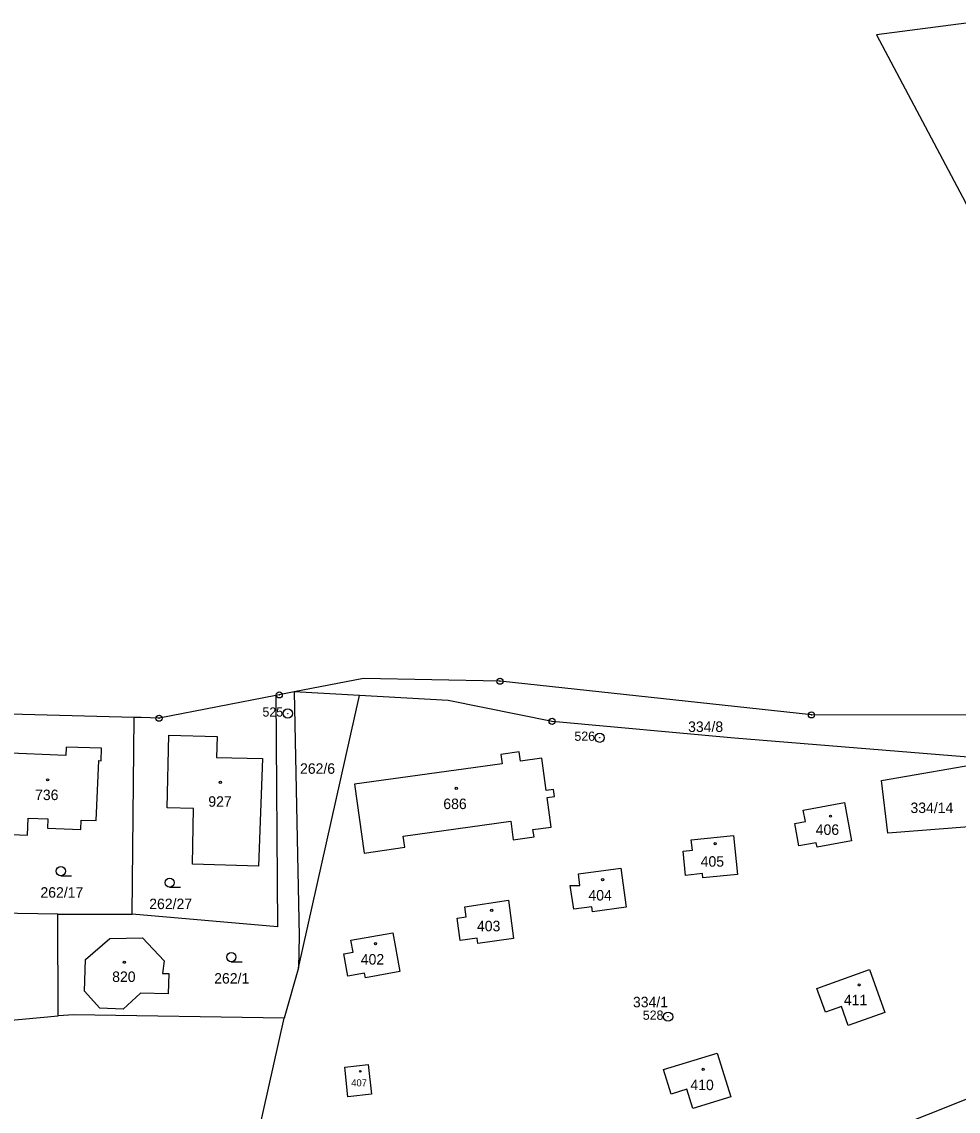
# Model space of a CAD drawing. Extents: x -725728 to -720881, y -1068679 to -1063504.
# Drawn here: x -724483.5 to -724331.5, y -1066603 to -1066426.2 of the extents above; entities that cross this region are included whole.
import ezdxf

# ---------------------------------------------------------------- set-up
doc = ezdxf.new("R2010")
doc.units = 0
for name, color, linetype in [('Hranice parcel', 7, 'Continuous'), ('Parcelní čísla', 7, 'Continuous'), ('Značky bodu BP', 7, 'Continuous'), ('Značky budov', 7, 'Continuous'), ('Značky kultur', 7, 'Continuous')]:
    doc.layers.add(name, color=color, linetype=linetype)

# ---------------------------------------------------------------- blocks, each defined once
blk = doc.blocks.new('4.02_3')
at = {"layer": 'Značky budov'}
blk.add_circle((-0.001, 0), 0.0175, dxfattribs=at)
blk = doc.blocks.new('4.02_2')
at = {"layer": 'Značky budov'}
blk.add_circle((0, 0), 0.0117, dxfattribs=at)
blk = doc.blocks.new('4.02_4')
at = {"layer": 'Značky budov'}
blk.add_circle((-0.001, 0), 0.0175, dxfattribs=at)
blk = doc.blocks.new('3.04_2')
at = {"layer": 'Značky kultur'}
blk.add_line((0.001, 0), (0.176, 0), dxfattribs=at)
blk.add_circle((0.001, 0.075), 0.075, dxfattribs=at)
blk = doc.blocks.new('3.04_3')
at = {"layer": 'Značky kultur'}
blk.add_line((0.001, 0), (0.176, 0), dxfattribs=at)
blk.add_circle((0.001, 0.075), 0.075, dxfattribs=at)
blk = doc.blocks.new('1.01_2')
at = {"layer": 'Značky bodu BP'}
for radius in [0.075, 0.003]:
    blk.add_circle((0, 0), radius, dxfattribs=at)
blk = doc.blocks.new('1.01_1')
at = {"layer": 'Značky bodu BP'}
for radius in [0.075, 0.003]:
    blk.add_circle((0, 0), radius, dxfattribs=at)
blk = doc.blocks.new('1.05_1')
at = {"layer": 'Značky bodu BP'}
for radius in [0.05, 0.00303]:
    blk.add_circle((0, 0), radius, dxfattribs=at)
blk = doc.blocks.new('1.05_2')
at = {"layer": 'Značky bodu BP'}
for radius in [0.05, 0.00303]:
    blk.add_circle((0, 0), radius, dxfattribs=at)

msp = doc.modelspace()

# ---------------------------------------------------------------- linework, layer by layer
at = {"layer": 'Hranice parcel'}
for p, q in [((-724328.54, -1066426.15), (-724344.8, -1066428.25)), ((-724428.68, -1066535.52), (-724439.26, -1066534.92)), ((-724438.57, -1066579.73), (-724428.68, -1066535.52)), ((-724414.3, -1066536.33), (-724428.68, -1066535.52)), ((-724397.43, -1066539.7), (-724414.3, -1066536.33)), ((-724465.27, -1066539.05), (-724489.14, -1066538.41)), ((-724465.56, -1066570.97), (-724465.27, -1066539.05)), ((-724464.09, -1066539.09), (-724465.27, -1066539.05)), ((-724477.62, -1066570.99), (-724490.96, -1066570.76)), ((-724477.62, -1066570.99), (-724465.56, -1066570.97)), ((-724477.56, -1066587.5), (-724477.62, -1066570.99)), ((-724438.57, -1066579.73), (-724440.91, -1066587.89)), ((-724455.1, -1066651.2), (-724440.91, -1066587.89)), ((-724347.4, -1066607.83), (-724307.51, -1066591.96))]:
    msp.add_line(p, q, dxfattribs=at)
for points in [[(-724344.8, -1066428.25), (-724330.36, -1066455.47), (-724307.23, -1066503.72)], [(-724405.87, -1066533.19), (-724428.05, -1066532.72), (-724439.26, -1066534.92)], [(-724312.71, -1066538.72), (-724355.34, -1066538.65), (-724405.87, -1066533.19)], [(-724442.26, -1066535.5), (-724441.97, -1066573.05), (-724465.56, -1066570.97)], [(-724442.26, -1066535.5), (-724461.21, -1066539.19), (-724464.09, -1066539.09)], [(-724439.26, -1066534.92), (-724441.71, -1066535.4), (-724442.26, -1066535.5)], [(-724439.26, -1066534.92), (-724438.49, -1066574.57), (-724438.57, -1066579.73)], [(-724314.47, -1066547.19), (-724325.91, -1066545.82), (-724367.81, -1066542.45), (-724397.43, -1066539.7)], [(-724444.41, -1066545.75), (-724445.08, -1066563.19), (-724455.8, -1066562.88), (-724455.63, -1066553.84), (-724459.89, -1066553.74), (-724459.6, -1066541.96), (-724451.79, -1066542.18), (-724451.87, -1066545.57), (-724444.41, -1066545.75)], [(-724473.89, -1066557.24), (-724473.84, -1066555.73), (-724471.4, -1066555.78), (-724470.97, -1066546.08), (-724470.61, -1066546.09), (-724470.57, -1066544.04), (-724476.27, -1066543.9), (-724476.33, -1066545.22), (-724486.53, -1066544.82), (-724486.74, -1066550.01), (-724486.13, -1066550.04), (-724486.45, -1066558.02), (-724482.54, -1066558.18), (-724482.44, -1066555.42), (-724479.23, -1066555.54), (-724479.28, -1066557.02), (-724473.89, -1066557.24)], [(-724402.57, -1066546.16), (-724402.77, -1066544.67), (-724405.74, -1066545.08), (-724405.54, -1066546.57)], [(-724405.54, -1066546.57), (-724429.47, -1066549.87), (-724427.94, -1066561.07), (-724421.34, -1066560.1)], [(-724398.38, -1066550.93), (-724399.1, -1066545.68), (-724402.57, -1066546.16)], [(-724326.53, -1066546.25), (-724325.59, -1066556.47), (-724342.94, -1066557.83), (-724344, -1066549.32), (-724326.53, -1066546.25)], [(-724421.34, -1066560.1), (-724421.58, -1066558.32), (-724404.15, -1066555.92), (-724403.73, -1066558.94), (-724400.36, -1066558.47), (-724400.53, -1066557.28), (-724397.56, -1066556.87), (-724398.22, -1066552.07), (-724397.03, -1066551.91), (-724397.19, -1066550.77), (-724398.38, -1066550.93)], [(-724358.06, -1066556.28), (-724356.33, -1066555.96), (-724356.67, -1066554.09), (-724349.98, -1066552.86), (-724348.83, -1066559.1), (-724354.43, -1066560.14), (-724354.57, -1066559.4), (-724357.39, -1066559.92), (-724358.06, -1066556.28)], [(-724367.97, -1066558.24), (-724367.33, -1066564.54), (-724372.95, -1066565.11), (-724373.02, -1066564.42), (-724375.76, -1066564.7), (-724376.16, -1066560.79), (-724374.67, -1066560.63), (-724374.84, -1066558.94), (-724367.97, -1066558.24)], [(-724394.49, -1066566.34), (-724392.91, -1066566.34), (-724393.17, -1066564.46), (-724386.27, -1066563.52), (-724385.41, -1066569.87), (-724390.89, -1066570.61), (-724391, -1066569.82), (-724393.9, -1066570.21), (-724394.49, -1066566.34)], [(-724411.38, -1066571.41), (-724411.59, -1066569.83), (-724404.53, -1066568.72), (-724403.68, -1066574.95), (-724409.48, -1066575.77), (-724409.6, -1066574.9), (-724412.36, -1066575.29), (-724412.86, -1066571.62), (-724411.38, -1066571.41)], [(-724460.4, -1066578.59), (-724460.62, -1066580.62), (-724459.62, -1066580.65), (-724459.75, -1066583.95), (-724464.21, -1066583.82), (-724467.04, -1066586.42), (-724470.8, -1066586.28), (-724473.31, -1066583.5), (-724473.12, -1066578.35), (-724469.21, -1066574.92), (-724463.9, -1066574.85), (-724460.4, -1066578.59)], [(-724430.07, -1066575.23), (-724423.25, -1066574.02), (-724422.13, -1066580.32), (-724427.71, -1066581.31), (-724427.85, -1066580.57), (-724430.55, -1066581.06), (-724431.2, -1066577.41), (-724429.72, -1066577.15), (-724430.07, -1066575.23)], [(-724349.37, -1066589.08), (-724350.49, -1066585.96), (-724353.09, -1066586.89), (-724354.48, -1066583.04), (-724345.95, -1066579.96), (-724343.42, -1066586.94), (-724349.37, -1066589.08)], [(-724544.67, -1066591.83), (-724535.45, -1066592.86), (-724477.56, -1066587.5)], [(-724440.91, -1066587.89), (-724475.02, -1066587.32), (-724477.56, -1066587.5)], [(-724368.44, -1066600.65), (-724374.62, -1066602.54), (-724375.58, -1066599.4), (-724378.13, -1066600.2), (-724379.34, -1066596.23), (-724370.64, -1066593.56), (-724368.44, -1066600.65)], [(-724427.27, -1066595.4), (-724426.74, -1066600.2), (-724430.55, -1066600.62), (-724431.08, -1066595.81), (-724427.27, -1066595.4)]]:
    msp.add_lwpolyline(points, dxfattribs=at)

# ---------------------------------------------------------------- block references
at = {"layer": 'Značky bodu BP', "xscale": 10, "yscale": 10}
for name, p in [('1.05_1', (-724405.87, -1066533.19)), ('1.05_2', (-724441.71, -1066535.4)), ('1.01_2', (-724440.32, -1066538.43)), ('1.05_1', (-724461.21, -1066539.19)), ('1.05_1', (-724397.43, -1066539.7)), ('1.05_2', (-724355.34, -1066538.65)), ('1.01_1', (-724389.71, -1066542.36)), ('1.01_2', (-724378.61, -1066587.64))]:
    msp.add_blockref(name, p, dxfattribs=at)
at = {"layer": 'Značky budov', "xscale": 10, "yscale": 10}
for name, p in [('4.02_3', (-724479.27, -1066549.19)), ('4.02_3', (-724451.24, -1066549.59)), ('4.02_3', (-724412.96, -1066550.56)), ('4.02_3', (-724352.25, -1066555.08)), ('4.02_3', (-724370.96, -1066559.56)), ('4.02_4', (-724389.22, -1066565.39)), ('4.02_4', (-724407.22, -1066570.38)), ('4.02_3', (-724426.07, -1066575.79)), ('4.02_3', (-724466.84, -1066578.8)), ('4.02_3', (-724347.6, -1066582.48)), ('4.02_4', (-724372.91, -1066596.17)), ('4.02_2', (-724428.57, -1066596.5))]:
    msp.add_blockref(name, p, dxfattribs=at)
at = {"layer": 'Značky kultur', "xscale": 10, "yscale": 10}
for name, p in [('3.04_2', (-724477.15, -1066564.77)), ('3.04_3', (-724459.5, -1066566.63)), ('3.04_2', (-724449.49, -1066578.72))]:
    msp.add_blockref(name, p, dxfattribs=at)

# ---------------------------------------------------------------- texts
at = {"layer": 'Parcelní čísla'}
for s, height, p in [('334/8', 1.7, (-724375.36, -1066541.42)), ('262/6', 1.7, (-724438.33, -1066548.21)), ('736', 1.7, (-724481.32, -1066552.48)), ('927', 1.7, (-724453.21, -1066553.56)), ('686', 1.7, (-724415.08, -1066553.94)), ('334/14', 1.7, (-724339.28, -1066554.58)), ('406', 1.7, (-724354.65, -1066558.13)), ('405', 1.7, (-724373.32, -1066563.29)), ('262/17', 1.7, (-724480.45, -1066568.32)), ('404', 1.7, (-724391.53, -1066568.78)), ('262/27', 1.7, (-724462.8, -1066570.18)), ('403', 1.7, (-724409.62, -1066573.77)), ('402', 1.7, (-724428.47, -1066579.18)), ('820', 1.7, (-724468.81, -1066582)), ('262/1', 1.7, (-724452.26, -1066582.27)), ('334/1', 1.7, (-724384.31, -1066586.11)), ('411', 1.7, (-724350.09, -1066585.78)), ('407', 1.14, (-724430.02, -1066598.95)), ('410', 1.7, (-724374.99, -1066599.56))]:
    msp.add_text(s, height=height, dxfattribs=at).set_placement(p)
at = {"layer": 'Značky bodu BP'}
for s, p in [('525', (-724444.42, -1066538.93)), ('526', (-724393.81, -1066542.86)), ('528', (-724382.71, -1066588.14))]:
    msp.add_text(s, height=1.5, dxfattribs=at).set_placement(p)

doc.saveas('drawing.dxf')
